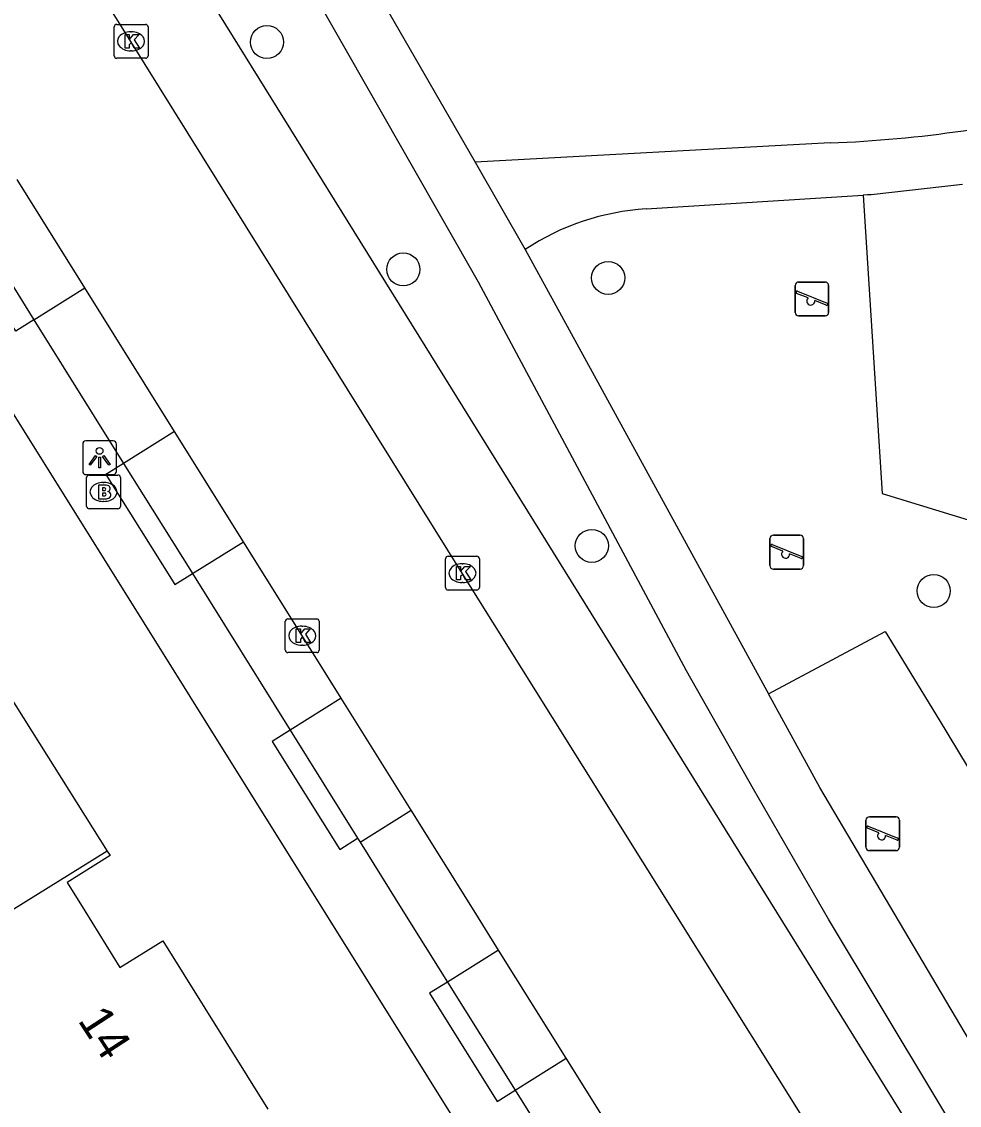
# Model space of a CAD drawing. Extents: x 158838 to 160074, y 386376 to 387776.
# Drawn here: x 159150.39 to 159178.13, y 386994.25 to 387026.31 of the extents above; entities that cross this region are included whole.
import ezdxf

# ---------------------------------------------------------------- set-up
doc = ezdxf.new("R2010")
doc.units = 0
for name, color, linetype in [('IMGEO_Boom', 7, 'Continuous'), ('IMGEO_Brandkraan', 7, 'Continuous'), ('IMGEO_Groenvoorziening', 7, 'Continuous'), ('IMGEO_Kolk', 7, 'Continuous'), ('IMGEO_Lichtpunt', 7, 'Continuous'), ('IMGEO_Pand', 7, 'Continuous'), ('IMGEO_Pand_nummerreeks', 7, 'Continuous'), ('IMGEO_Rijbaan_lokaal_open', 7, 'Continuous'), ('IMGEO_Speelvoorziening', 7, 'Continuous'), ('IMGEO_Voetpad_halfverhard', 7, 'Continuous'), ('IMGEO_Voetpad_open', 7, 'Continuous')]:
    doc.layers.add(name, color=color, linetype=linetype)

msp = doc.modelspace()

# ---------------------------------------------------------------- linework, layer by layer
at = {"layer": 'IMGEO_Boom'}
for centre in [(159157.65, 387025.705), (159161.683, 387018.979), (159167.742, 387018.726), (159167.259, 387010.798), (159177.371, 387009.464)]:
    msp.add_circle(centre, 0.489, dxfattribs=at)
at = {"layer": 'IMGEO_Brandkraan'}
for p, q in [((159152.389, 387012.894), (159153.241, 387012.894)), ((159152.314, 387011.968), (159152.314, 387012.82)), ((159152.802, 387012.674), (159152.827, 387012.674)), ((159153.315, 387012.82), (159153.315, 387011.968)), ((159153.241, 387011.894), (159152.389, 387011.894)), ((159152.825, 387012.114), (159152.8, 387012.114))]:
    msp.add_line(p, q, dxfattribs=at)
for points in [[(159152.389, 387012.894), (159153.241, 387012.894)], [(159152.314, 387011.968), (159152.314, 387012.82)], [(159152.662, 387012.594), (159152.662, 387012.194), (159152.875, 387012.194)], [(159152.893, 387012.594), (159152.662, 387012.594)], [(159153.315, 387012.82), (159153.315, 387011.968)], [(159152.841, 387012.513), (159152.787, 387012.513), (159152.787, 387012.437)], [(159152.787, 387012.437), (159152.84, 387012.437)], [(159152.849, 387012.361), (159152.787, 387012.361), (159152.787, 387012.28)], [(159152.787, 387012.28), (159152.849, 387012.28)], [(159153.241, 387011.894), (159152.389, 387011.894)]]:
    msp.add_lwpolyline(points, dxfattribs=at)
for centre, radius, start, end in [((159152.391, 387012.818), 0.0765, 91.552, 178.448), ((159152.391, 387012.818), 0.0765, 91.552, 178.448), ((159153.239, 387012.818), 0.0765, 1.552, 88.448), ((159153.239, 387012.818), 0.0765, 1.552, 88.448), ((159152.897, 387012.449), 0.145, 59.4692, 91.5367), ((159152.922, 387012.496), 0.0922, 285.5137, 58.1501), ((159152.842, 387012.475), 0.0379, 267.8285, 90.9355), ((159152.85, 387012.32), 0.0404, 269.8759, 90.5077), ((159152.881, 387012.445), 0.251, 268.6676, 293.5347), ((159152.927, 387012.304), 0.105, 301.3115, 78.989), ((159152.391, 387011.97), 0.0765, 181.552, 268.448), ((159152.391, 387011.97), 0.0765, 181.552, 268.448), ((159153.239, 387011.97), 0.0765, 271.552, 358.448), ((159153.239, 387011.97), 0.0765, 271.552, 358.448)]:
    msp.add_arc(centre, radius, start, end, dxfattribs=at)
for centre, major_axis, ratio, start_param, end_param in [((159152.801, 387012.394), (-0.387, 0.002), 0.722429, 4.712389, 7.853982), ((159152.826, 387012.394), (-0.39, 0.002), 0.717154, 1.570796, 4.712389)]:
    msp.add_ellipse(centre, major_axis=major_axis, ratio=ratio, start_param=start_param, end_param=end_param, dxfattribs=at)
at = {"layer": 'IMGEO_Groenvoorziening'}
for points in [[(159146.011, 387042.982), (159178.034, 386991.406)], [(159175.287, 387021.172), (159175.842, 387012.351), (159183.256, 387010.078)], [(159172.487, 387006.424), (159175.933, 387008.266), (159177.531, 387005.656), (159180.556, 387000.642)]]:
    msp.add_lwpolyline(points, dxfattribs=at)
at = {"layer": 'IMGEO_Kolk'}
for p, q in [((159153.13, 387025.3), (159153.13, 387026.152)), ((159153.205, 387026.226), (159154.057, 387026.226)), ((159153.618, 387026.006), (159153.643, 387026.006)), ((159154.131, 387026.152), (159154.131, 387025.3)), ((159153.641, 387025.446), (159153.616, 387025.446)), ((159154.057, 387025.226), (159153.205, 387025.226)), ((159162.932, 387009.566), (159162.932, 387010.418)), ((159163.007, 387010.492), (159163.859, 387010.492)), ((159163.933, 387010.418), (159163.933, 387009.566)), ((159163.42, 387010.272), (159163.445, 387010.272)), ((159163.443, 387009.712), (159163.418, 387009.712)), ((159163.859, 387009.492), (159163.007, 387009.492)), ((159158.193, 387007.715), (159158.193, 387008.567)), ((159158.268, 387008.641), (159159.12, 387008.641)), ((159158.681, 387008.421), (159158.706, 387008.421)), ((159159.194, 387008.567), (159159.194, 387007.715)), ((159158.704, 387007.861), (159158.679, 387007.861)), ((159159.12, 387007.641), (159158.268, 387007.641))]:
    msp.add_line(p, q, dxfattribs=at)
for points in [[(159153.13, 387025.3), (159153.13, 387026.152)], [(159153.205, 387026.226), (159154.057, 387026.226)], [(159154.131, 387026.152), (159154.131, 387025.3)], [(159153.451, 387025.926), (159153.574, 387025.926), (159153.574, 387025.775), (159153.704, 387025.926), (159153.868, 387025.926), (159153.722, 387025.775), (159153.875, 387025.526), (159153.723, 387025.526), (159153.638, 387025.69), (159153.574, 387025.623), (159153.574, 387025.526), (159153.451, 387025.526), (159153.451, 387025.926)], [(159154.057, 387025.226), (159153.205, 387025.226)], [(159162.932, 387009.566), (159162.932, 387010.418)], [(159163.007, 387010.492), (159163.859, 387010.492)], [(159163.933, 387010.418), (159163.933, 387009.566)], [(159163.253, 387010.192), (159163.376, 387010.192), (159163.376, 387010.041), (159163.506, 387010.192), (159163.67, 387010.192), (159163.524, 387010.041), (159163.677, 387009.792), (159163.525, 387009.792), (159163.44, 387009.956), (159163.376, 387009.889), (159163.376, 387009.792), (159163.253, 387009.792), (159163.253, 387010.192)], [(159163.859, 387009.492), (159163.007, 387009.492)], [(159158.193, 387007.715), (159158.193, 387008.567)], [(159158.268, 387008.641), (159159.12, 387008.641)], [(159159.194, 387008.567), (159159.194, 387007.715)], [(159158.514, 387008.341), (159158.637, 387008.341), (159158.637, 387008.19), (159158.767, 387008.341), (159158.931, 387008.341), (159158.785, 387008.19), (159158.938, 387007.941), (159158.786, 387007.941), (159158.701, 387008.105), (159158.637, 387008.038), (159158.637, 387007.941), (159158.514, 387007.941), (159158.514, 387008.341)], [(159159.12, 387007.641), (159158.268, 387007.641)]]:
    msp.add_lwpolyline(points, dxfattribs=at)
for centre, start, end in [((159153.207, 387026.15), 91.552, 178.448), ((159153.207, 387026.15), 91.552, 178.448), ((159154.055, 387026.15), 1.552, 88.448), ((159154.055, 387026.15), 1.552, 88.448), ((159153.207, 387025.302), 181.552, 268.448), ((159153.207, 387025.302), 181.552, 268.448), ((159154.055, 387025.302), 271.552, 358.448), ((159154.055, 387025.302), 271.552, 358.448), ((159163.009, 387010.416), 91.552, 178.448), ((159163.009, 387010.416), 91.552, 178.448), ((159163.857, 387010.416), 1.552, 88.448), ((159163.857, 387010.416), 1.552, 88.448), ((159163.009, 387009.568), 181.552, 268.448), ((159163.009, 387009.568), 181.552, 268.448), ((159163.857, 387009.568), 271.552, 358.448), ((159163.857, 387009.568), 271.552, 358.448), ((159158.27, 387008.565), 91.552, 178.448), ((159158.27, 387008.565), 91.552, 178.448), ((159159.118, 387008.565), 1.552, 88.448), ((159159.118, 387008.565), 1.552, 88.448), ((159158.27, 387007.717), 181.552, 268.448), ((159158.27, 387007.717), 181.552, 268.448), ((159159.118, 387007.717), 271.552, 358.448), ((159159.118, 387007.717), 271.552, 358.448)]:
    msp.add_arc(centre, 0.0765, start, end, dxfattribs=at)
for centre, major_axis, ratio, start_param, end_param in [((159153.617, 387025.726), (-0.387, 0.002), 0.722429, 4.712389, 7.853982), ((159153.642, 387025.726), (-0.39, 0.002), 0.717154, 1.570796, 4.712389), ((159163.419, 387009.992), (-0.387, 0.002), 0.722429, 4.712389, 7.853982), ((159163.444, 387009.992), (-0.39, 0.002), 0.717154, 1.570796, 4.712389), ((159158.68, 387008.141), (-0.387, 0.002), 0.722429, 4.712389, 7.853982), ((159158.705, 387008.141), (-0.39, 0.002), 0.717154, 1.570796, 4.712389)]:
    msp.add_ellipse(centre, major_axis=major_axis, ratio=ratio, start_param=start_param, end_param=end_param, dxfattribs=at)
at = {"layer": 'IMGEO_Lichtpunt'}
for p, q in [((159152.2, 387013.809), (159152.2, 387013.002)), ((159152.2, 387013.809), (159152.2, 387013.002)), ((159153.102, 387013.904), (159152.294, 387013.904)), ((159153.102, 387013.904), (159152.294, 387013.904)), ((159153.196, 387013.002), (159153.196, 387013.809)), ((159153.196, 387013.002), (159153.196, 387013.809)), ((159152.294, 387012.908), (159153.102, 387012.908)), ((159152.294, 387012.908), (159153.102, 387012.908))]:
    msp.add_line(p, q, dxfattribs=at)
for points in [[(159152.574, 387013.473), (159152.613, 387013.445), (159152.425, 387013.183), (159152.387, 387013.21), (159152.574, 387013.473)], [(159152.676, 387013.425), (159152.723, 387013.425), (159152.723, 387013.103), (159152.676, 387013.103), (159152.676, 387013.425)], [(159152.786, 387013.445), (159152.824, 387013.472), (159153.011, 387013.21), (159152.972, 387013.182), (159152.786, 387013.445)]]:
    msp.add_lwpolyline(points, dxfattribs=at)
msp.add_circle((159152.699, 387013.607), 0.0994, dxfattribs=at)
for centre, start, end in [((159152.294, 387013.809), 90, 180), ((159152.294, 387013.809), 90, 180), ((159153.102, 387013.809), 0, 90), ((159153.102, 387013.809), 0, 90), ((159152.294, 387013.002), 180, 270), ((159152.294, 387013.002), 180, 270), ((159153.102, 387013.002), 270, 0), ((159153.102, 387013.002), 270, 360)]:
    msp.add_arc(centre, 0.0946, start, end, dxfattribs=at)
at = {"layer": 'IMGEO_Pand'}
for points in [[(159148.139, 387009.408), (159148.224, 387009.272), (159146.953, 387008.48), (159148.521, 387005.964), (159149.792, 387006.756), (159152.922, 387001.77)], [(159152.922, 387001.77), (159150.082, 387000), (159143.709, 386996.028)], [(159152.922, 387001.77), (159153.007, 387001.634), (159151.737, 387000.844), (159152.262, 387000), (159153.3, 386998.329), (159154.57, 386999.118), (159157.671, 386994.13)]]:
    msp.add_lwpolyline(points, dxfattribs=at)
at = {"layer": 'IMGEO_Rijbaan_lokaal_open'}
for points in [[(159176.816, 386988.577), (159174.277, 386992.643), (159169.676, 387000), (159163.428, 387009.991), (159153.626, 387025.725), (159144.539, 387040.277)], [(159152.266, 387018.429), (159150.263, 387021.635)], [(159154.919, 387014.182), (159152.266, 387018.429)], [(159156.956, 387010.922), (159154.919, 387014.182)], [(159159.848, 387006.291), (159156.956, 387010.922)], [(159161.917, 387002.979), (159159.848, 387006.291)], [(159164.502, 386998.841), (159163.778, 387000), (159161.917, 387002.979)], [(159166.501, 386995.641), (159164.502, 386998.841)], [(159169.376, 386991.038), (159166.501, 386995.641)]]:
    msp.add_lwpolyline(points, dxfattribs=at)
at = {"layer": 'IMGEO_Speelvoorziening'}
for p, q in [((159173.273, 387017.705), (159173.273, 387018.505)), ((159173.273, 387018.505), (159173.273, 387017.705)), ((159173.342, 387018.33), (159174.218, 387017.977)), ((159173.373, 387018.605), (159174.163, 387018.605)), ((159174.163, 387018.605), (159173.373, 387018.605)), ((159174.263, 387018.505), (159174.263, 387017.705)), ((159174.263, 387017.705), (159174.263, 387018.505)), ((159173.656, 387018.133), (159173.317, 387018.27)), ((159174.194, 387017.917), (159173.854, 387018.054)), ((159174.163, 387017.605), (159173.373, 387017.605)), ((159173.373, 387017.605), (159174.163, 387017.605)), ((159172.529, 387010.214), (159172.529, 387011.014)), ((159172.529, 387011.014), (159172.529, 387010.214)), ((159172.629, 387011.114), (159173.419, 387011.114)), ((159173.419, 387011.114), (159172.629, 387011.114)), ((159173.519, 387011.014), (159173.519, 387010.214)), ((159173.519, 387010.214), (159173.519, 387011.014)), ((159172.912, 387010.642), (159172.573, 387010.779)), ((159172.598, 387010.839), (159173.474, 387010.486)), ((159173.45, 387010.426), (159173.11, 387010.563)), ((159173.419, 387010.114), (159172.629, 387010.114)), ((159172.629, 387010.114), (159173.419, 387010.114)), ((159175.368, 387001.882), (159175.368, 387002.682)), ((159175.368, 387002.682), (159175.368, 387001.882)), ((159175.468, 387002.782), (159176.258, 387002.782)), ((159176.258, 387002.782), (159175.468, 387002.782)), ((159176.358, 387002.682), (159176.358, 387001.882)), ((159176.358, 387001.882), (159176.358, 387002.682)), ((159175.751, 387002.31), (159175.412, 387002.447)), ((159175.437, 387002.507), (159176.313, 387002.154)), ((159176.289, 387002.094), (159175.949, 387002.231)), ((159176.258, 387001.782), (159175.468, 387001.782)), ((159175.468, 387001.782), (159176.258, 387001.782))]:
    msp.add_line(p, q, dxfattribs=at)
for centre, radius, start, end in [((159173.373, 387018.505), 0.1, 90, 180), ((159173.373, 387018.505), 0.1, 90, 180), ((159173.33, 387018.3), 0.0327, 68.078, 248.078), ((159174.163, 387018.505), 0.1, 0, 90), ((159174.163, 387018.505), 0.1, 360, 90), ((159173.735, 387018.043), 0.12, 130.9928, 5.1632), ((159174.206, 387017.947), 0.0327, 248.078, 68.078), ((159173.373, 387017.705), 0.1, 180, 270), ((159173.373, 387017.705), 0.1, 180, 270), ((159174.163, 387017.705), 0.1, 270, 0), ((159174.163, 387017.705), 0.1, 270, 0), ((159172.629, 387011.014), 0.1, 90, 180), ((159172.629, 387011.014), 0.1, 90, 180), ((159173.419, 387011.014), 0.1, 0, 90), ((159173.419, 387011.014), 0.1, 360, 90), ((159172.586, 387010.809), 0.0327, 68.078, 248.078), ((159172.991, 387010.552), 0.12, 130.9928, 5.1632), ((159173.462, 387010.456), 0.0327, 248.078, 68.078), ((159172.629, 387010.214), 0.1, 180, 270), ((159172.629, 387010.214), 0.1, 180, 270), ((159173.419, 387010.214), 0.1, 270, 0), ((159173.419, 387010.214), 0.1, 270, 0), ((159175.468, 387002.682), 0.1, 90, 180), ((159175.468, 387002.682), 0.1, 90, 180), ((159176.258, 387002.682), 0.1, 0, 90), ((159176.258, 387002.682), 0.1, 360, 90), ((159175.425, 387002.477), 0.0327, 68.078, 248.078), ((159175.83, 387002.22), 0.12, 130.9928, 5.1632), ((159176.301, 387002.124), 0.0327, 248.078, 68.078), ((159175.468, 387001.882), 0.1, 180, 270), ((159175.468, 387001.882), 0.1, 180, 270), ((159176.258, 387001.882), 0.1, 270, 0), ((159176.258, 387001.882), 0.1, 270, 0)]:
    msp.add_arc(centre, radius, start, end, dxfattribs=at)
at = {"layer": 'IMGEO_Voetpad_halfverhard'}
for points in [[(159151.191, 387044.049), (159163.807, 387022.152)], [(159178.96, 386991.921), (159174.259, 386999.753), (159172.04, 387003.598), (159170.055, 387007.101), (159163.903, 387018.599), (159150.526, 387042.058)], [(159174.312, 387022.721), (159163.807, 387022.152)], [(159163.807, 387022.152), (159165.29, 387019.57)], [(159178.224, 387021.495), (159175.526, 387021.187), (159175.409, 387021.18), (159175.287, 387021.172)], [(159168.869, 387020.768), (159175.287, 387021.172)], [(159165.29, 387019.57), (159172.487, 387006.424)], [(159179.127, 386994.985), (159174.008, 387003.646), (159172.487, 387006.424)]]:
    msp.add_lwpolyline(points, dxfattribs=at)
for centre, radius, start, end in [((159172.97, 387059.08), 36.383, 272.114, 284.587), ((159169.321, 387013.472), 7.31, 93.5473, 123.4666)]:
    msp.add_arc(centre, radius, start, end, dxfattribs=at)
at = {"layer": 'IMGEO_Voetpad_open'}
for points in [[(159113.472, 387073.398), (159120.104, 387062.784), (159127.342, 387051.2), (159176.412, 386972.666)], [(159150.753, 387017.484), (159150.329, 387017.221), (159150.222, 387017.154), (159148.222, 387020.356), (159148.338, 387020.429), (159148.762, 387020.692)], [(159148.762, 387020.692), (159150.753, 387017.484)], [(159150.753, 387017.484), (159152.266, 387018.429)], [(159150.753, 387017.484), (159153.409, 387013.239)], [(159154.919, 387014.182), (159153.409, 387013.239)], [(159153.409, 387013.239), (159152.987, 387012.974), (159152.885, 387012.911), (159154.929, 387009.656), (159155.448, 387009.98)], [(159153.409, 387013.239), (159155.415, 387010.033), (159155.448, 387009.98)], [(159155.448, 387009.98), (159156.956, 387010.922)], [(159155.448, 387009.98), (159158.332, 387005.344)], [(159159.848, 387006.291), (159158.332, 387005.344)], [(159158.332, 387005.344), (159157.909, 387005.079), (159157.803, 387005.013), (159159.802, 387001.815), (159160.332, 387002.147)], [(159158.332, 387005.344), (159160.332, 387002.147)], [(159160.404, 387002.032), (159161.917, 387002.979)], [(159160.332, 387002.147), (159160.404, 387002.032)], [(159160.404, 387002.032), (159161.672, 387000), (159162.986, 386997.894)], [(159164.502, 386998.841), (159162.986, 386997.894)], [(159162.986, 386997.894), (159162.461, 386997.565), (159164.46, 386994.364), (159164.995, 386994.7)], [(159162.986, 386997.894), (159164.995, 386994.7)], [(159164.995, 386994.7), (159166.501, 386995.641)], [(159164.995, 386994.7), (159167.86, 386990.09)]]:
    msp.add_lwpolyline(points, dxfattribs=at)

# ---------------------------------------------------------------- texts
at = {"layer": 'IMGEO_Pand_nummerreeks'}
msp.add_text('14', height=1, rotation=303.0957, dxfattribs=at).set_placement((159152.036, 386996.761))

doc.saveas('drawing.dxf')
